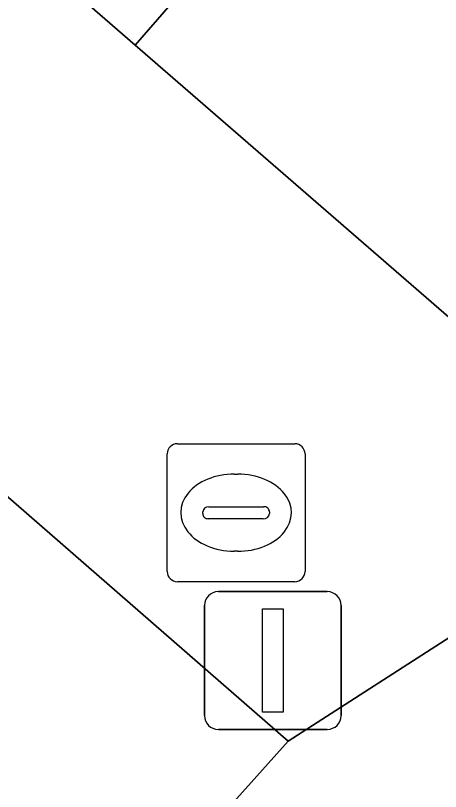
# Model space of a CAD drawing. Extents: x 158472 to 159562, y 388525 to 389606.
# Drawn here: x 158931.92 to 158935, y 388759.9 to 388765.52 of the extents above; entities that cross this region are included whole.
import ezdxf

# ---------------------------------------------------------------- set-up
doc = ezdxf.new("R2010")
doc.units = 0
for name, color, linetype in [('IMGEO_Erf', 7, 'Continuous'), ('IMGEO_Groenvoorziening', 7, 'Continuous'), ('IMGEO_Lichtmast', 7, 'Continuous'), ('IMGEO_Pand', 7, 'Continuous'), ('IMGEO_Rijbaan_lokaal_open', 7, 'Continuous'), ('IMGEO_Rioolput', 7, 'Continuous'), ('IMGEO_Voetpad_open', 7, 'Continuous')]:
    doc.layers.add(name, color=color, linetype=linetype)

msp = doc.modelspace()

# ---------------------------------------------------------------- linework, layer by layer
at = {"layer": 'IMGEO_Erf'}
msp.add_lwpolyline([(158920.194, 388784.58), (158916.076, 388779.845), (158917.379, 388778.68), (158919.536, 388781.154), (158920.479, 388780.332), (158922.019, 388782.1), (158924.193, 388780.205), (158924.527, 388780.589), (158926.726, 388778.673), (158924.85, 388776.522), (158925.85, 388775.65), (158923.693, 388773.175), (158925.201, 388771.897), (158927.23, 388774.35), (158928.613, 388773.206), (158931.765, 388770.468), (158934.901, 388767.744), (158932.785, 388765.308), (158935.096, 388763.304), (158948.494, 388778.908), (158947.815, 388779.521), (158945.099, 388781.884), (158947.724, 388784.903)], dxfattribs=at)
at = {"layer": 'IMGEO_Groenvoorziening'}
msp.add_lwpolyline([(158936.523, 388761.952), (158933.895, 388760.26), (158929.263, 388755.089), (158929.334, 388755.027), (158933.353, 388751.529), (158932.023, 388750), (158930.552, 388748.31), (158935.778, 388743.761), (158933.526, 388741.174), (158932.491, 388739.985), (158932.81, 388739.707), (158929.528, 388735.936), (158911.349, 388715.052), (158912.744, 388713.837), (158935.385, 388739.575), (158937.778, 388742.309), (158947.491, 388752.738)], close=True, dxfattribs=at)
at = {"layer": 'IMGEO_Lichtmast'}
for p, q in [((158933.3881, 388761.3445), (158934.1779, 388761.3445)), ((158934.1779, 388761.3445), (158933.3881, 388761.3445)), ((158933.2881, 388760.4455), (158933.2881, 388761.2445)), ((158933.2881, 388761.2445), (158933.2881, 388760.4455)), ((158934.2779, 388761.2445), (158934.2779, 388760.4455)), ((158934.2779, 388760.4455), (158934.2779, 388761.2445)), ((158934.1779, 388760.3455), (158933.3881, 388760.3455)), ((158933.3881, 388760.3455), (158934.1779, 388760.3455))]:
    msp.add_line(p, q, dxfattribs=at)
msp.add_lwpolyline([(158933.708, 388761.22), (158933.858, 388761.22), (158933.858, 388760.47), (158933.708, 388760.47), (158933.708, 388761.22)], dxfattribs=at)
for centre, start, end in [((158933.3881, 388761.2445), 90, 180), ((158933.3881, 388761.2445), 90, 180), ((158934.1779, 388761.2445), 0, 90), ((158934.1779, 388761.2445), 360, 90), ((158933.3881, 388760.4455), 180, 270), ((158933.3881, 388760.4455), 180, 270), ((158934.1779, 388760.4455), 270, 0), ((158934.1779, 388760.4455), 270, 0)]:
    msp.add_arc(centre, 0.1, start, end, dxfattribs=at)
at = {"layer": 'IMGEO_Pand'}
msp.add_lwpolyline([(158931.765, 388770.468), (158929.651, 388768.031), (158932.785, 388765.308), (158934.901, 388767.744)], close=True, dxfattribs=at)
at = {"layer": 'IMGEO_Rijbaan_lokaal_open'}
msp.add_lwpolyline([(158893.757, 388795.245), (158894.069, 388795.98), (158893.955, 388796.45), (158891.577, 388798.482), (158889.244, 388795.75), (158889.917, 388795.054), (158892.117, 388793.148), (158905.722, 388781.283), (158903.356, 388778.57), (158902.979, 388778.898), (158900.81, 388776.411), (158901.625, 388775.786), (158903.272, 388777.677), (158920.049, 388763.073), (158920.2, 388763.246), (158923.21, 388760.626), (158923.078, 388760.474), (158929.263, 388755.089), (158933.895, 388760.26)], close=True, dxfattribs=at)
at = {"layer": 'IMGEO_Rioolput'}
for p, q in [((158933.0909, 388762.4175), (158933.9431, 388762.4175)), ((158933.0165, 388761.4909), (158933.0165, 388762.3431)), ((158934.0175, 388762.3431), (158934.0175, 388761.4909)), ((158933.5045, 388762.1967), (158933.5295, 388762.1967)), ((158933.2749, 388761.9109), (158933.2749, 388761.9231)), ((158933.318, 388761.9603), (158933.7159, 388761.9603)), ((158933.759, 388761.9231), (158933.759, 388761.9109)), ((158933.7125, 388761.8737), (158933.3146, 388761.8737)), ((158933.5265, 388761.6373), (158933.5016, 388761.6373)), ((158933.9431, 388761.4165), (158933.0909, 388761.4165))]:
    msp.add_line(p, q, dxfattribs=at)
for points in [[(158933.0909, 388762.4175), (158933.9431, 388762.4175)], [(158933.0165, 388761.4909), (158933.0165, 388762.3431)], [(158934.0175, 388762.3431), (158934.0175, 388761.4909)], [(158933.9431, 388761.4165), (158933.0909, 388761.4165)]]:
    msp.add_lwpolyline(points, dxfattribs=at)
for centre, radius, start, end in [((158933.093, 388762.341), 0.0765, 91.552, 178.448), ((158933.093, 388762.341), 0.0765, 91.552, 178.448), ((158933.941, 388762.341), 0.0765, 1.552, 88.448), ((158933.941, 388762.341), 0.0765, 1.552, 88.448), ((158933.3151, 388761.9201), 0.0403, 85.8775, 175.7526), ((158933.7204, 388761.9219), 0.0386, 1.7309, 96.639), ((158933.3116, 388761.9102), 0.0366, 178.938, 274.7102), ((158933.7164, 388761.9165), 0.043, 264.8664, 352.4533), ((158933.093, 388761.493), 0.0765, 181.552, 268.448), ((158933.093, 388761.493), 0.0765, 181.552, 268.448), ((158933.941, 388761.493), 0.0765, 271.552, 358.448), ((158933.941, 388761.493), 0.0765, 271.552, 358.448)]:
    msp.add_arc(centre, radius, start, end, dxfattribs=at)
for centre, major_axis, ratio, start_param, end_param in [((158933.503, 388761.917), (-0.3872, 0.002), 0.722429, 4.712389, 7.853982), ((158933.528, 388761.917), (-0.3901, 0.002), 0.717154, 1.570796, 4.712389)]:
    msp.add_ellipse(centre, major_axis=major_axis, ratio=ratio, start_param=start_param, end_param=end_param, dxfattribs=at)
at = {"layer": 'IMGEO_Voetpad_open'}
msp.add_lwpolyline([(158914.673, 388781.065), (158911.63, 388783.712), (158908.37, 388786.546), (158905.64, 388788.924), (158902.489, 388791.686), (158899.316, 388794.468), (158895.45, 388797.816), (158892.838, 388800.078), (158891.577, 388798.482), (158893.955, 388796.45), (158894.069, 388795.98), (158893.757, 388795.245), (158933.895, 388760.26), (158936.523, 388761.952), (158935.096, 388763.304), (158932.785, 388765.308), (158929.651, 388768.031), (158926.498, 388770.77), (158925.201, 388771.897), (158923.693, 388773.175), (158920.494, 388775.964), (158917.379, 388778.68), (158916.076, 388779.845)], close=True, dxfattribs=at)

doc.saveas('drawing.dxf')
